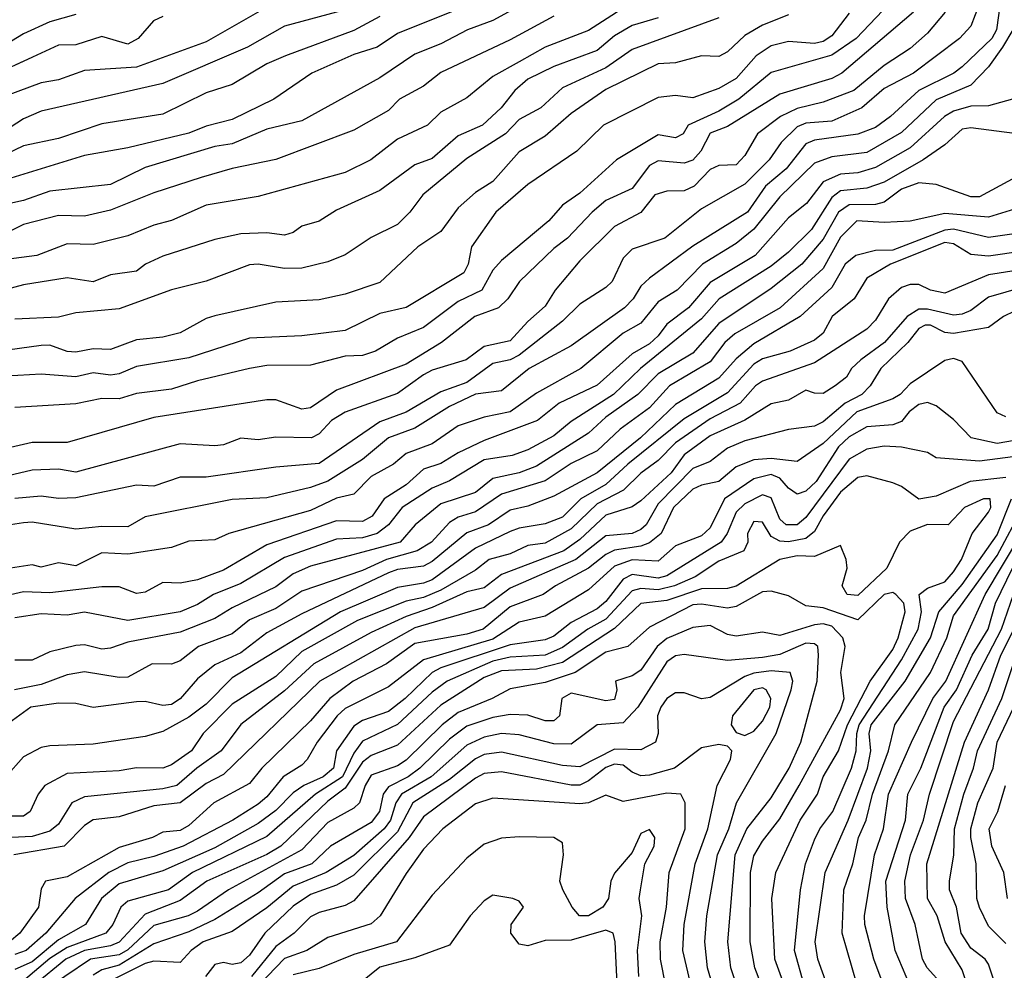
# Model space of a CAD drawing. Header units: metres. Extents: x -51132 to -49532, y -231222 to -229437.
# Tile 645 of 656: x -49674 to -49617, y -229918 to -229863. Entities that reach past the tile are written whole.
import ezdxf

# ---------------------------------------------------------------- set-up
doc = ezdxf.new("R2010")
doc.units = ezdxf.units.M
for name, color, linetype in [('CONTOUR_HALF', 8, 'Continuous'), ('CONTOUR_INDEX', 1, 'Continuous'), ('CONTOUR_INTER', 3, 'Continuous')]:
    doc.layers.add(name, color=color, linetype=linetype)

msp = doc.modelspace()

# ---------------------------------------------------------------- linework, layer by layer
at = {"layer": 'CONTOUR_HALF'}
for points, elevation in [([(-49638.08, -229861.849), (-49641.08, -229863.812), (-49643.58, -229864.771), (-49645.08, -229865.603), (-49646.58, -229866.458), (-49648.08, -229867.675), (-49649.58, -229868.513), (-49650.354, -229869.259), (-49652.08, -229870.067), (-49653.607, -229871.259), (-49655.08, -229871.982), (-49660.08, -229873.351), (-49663.08, -229873.857), (-49665.08, -229874.739), (-49666.08, -229875.005), (-49667.58, -229875.63), (-49669.58, -229876.121), (-49671.08, -229876.086), (-49672.827, -229876.759), (-49674.58, -229876.988)], 59.5), ([(-49645.08, -229862.415), (-49646.58, -229863.24), (-49648.043, -229863.759), (-49649.58, -229864.574), (-49651.08, -229865.175), (-49653.08, -229866.527), (-49657.58, -229869.014), (-49659.58, -229869.481), (-49661.58, -229870.323), (-49662.58, -229870.49), (-49666.58, -229871.696), (-49668.58, -229872.678), (-49672.08, -229873.061), (-49673.58, -229873.582), (-49677.08, -229874.364)], 60.5), ([(-49659.58, -229862.456), (-49663.08, -229864.468), (-49667.08, -229865.922), (-49670.08, -229866.107), (-49671.58, -229866.653), (-49672.58, -229866.811), (-49674.58, -229867.571)], 62.5), ([(-49622.379, -229862.759), (-49626.505, -229866.259), (-49627.08, -229866.562), (-49630.08, -229867.469), (-49633.08, -229869.338), (-49634.08, -229869.716), (-49634.628, -229870.759), (-49635.08, -229871.269), (-49635.58, -229871.437), (-49637.08, -229871.31), (-49637.58, -229871.569), (-49638.58, -229872.901), (-49640.08, -229873.595), (-49640.867, -229874.259), (-49642.292, -229875.759), (-49643.08, -229876.353), (-49645.044, -229878.259), (-49645.717, -229879.259), (-49646.268, -229879.759), (-49647.63, -229880.259), (-49649.534, -229881.759), (-49651.58, -229883.001), (-49655.58, -229884.502), (-49657.08, -229885.517), (-49657.58, -229885.604), (-49659.08, -229885.067), (-49659.58, -229885.066), (-49666.08, -229886.081), (-49671.08, -229887.523), (-49673.08, -229887.52), (-49674.58, -229887.86)], 56.5), ([(-49618.584, -229862.259), (-49619.08, -229863.553), (-49619.746, -229864.259), (-49622.386, -229866.259), (-49624.08, -229867.153), (-49625.357, -229868.259), (-49627.08, -229869.033), (-49628.58, -229869.144), (-49629.08, -229869.346), (-49629.993, -229870.259), (-49630.687, -229871.259), (-49632.08, -229872.655), (-49634.58, -229874.078), (-49636.684, -229875.759), (-49638.58, -229876.399), (-49639.08, -229876.907), (-49639.731, -229878.259), (-49640.08, -229878.592), (-49641.58, -229879.556), (-49642.58, -229880.538), (-49645.08, -229882.488), (-49645.58, -229882.757), (-49646.58, -229882.969), (-49648.08, -229884.07), (-49649.58, -229884.6), (-49651.58, -229885.778), (-49653.08, -229886.32), (-49656.58, -229888.726), (-49659.08, -229888.943), (-49663.08, -229889.514), (-49664.58, -229889.511), (-49666.08, -229890.036), (-49667.08, -229889.978), (-49670.58, -229890.711), (-49671.58, -229890.745), (-49672.58, -229890.598), (-49674.08, -229890.746)], 55.5), ([(-49670.58, -229862.888), (-49672.08, -229863.313), (-49673.58, -229863.993), (-49675.08, -229864.903)], 63.5), ([(-49653.08, -229863.007), (-49654.58, -229863.805), (-49658.506, -229865.259), (-49659.58, -229865.726), (-49661.58, -229866.917), (-49663.08, -229867.401), (-49665.58, -229868.629), (-49669.08, -229869.182), (-49671.58, -229870.025), (-49673.58, -229870.441), (-49675.08, -229871.163)], 61.5), ([(-49626.08, -229862.801), (-49627.08, -229864.104), (-49627.58, -229864.446), (-49628.08, -229864.554), (-49629.58, -229864.445), (-49630.58, -229864.694), (-49631.439, -229865.259), (-49632.58, -229866.564), (-49633.58, -229867.15), (-49635.08, -229867.677), (-49636.08, -229867.55), (-49637.08, -229867.663), (-49640.216, -229869.259), (-49641.752, -229870.759), (-49644.58, -229872.661), (-49646.411, -229874.259), (-49647.808, -229876.259), (-49648.015, -229877.259), (-49648.257, -229877.759), (-49651.58, -229879.749), (-49653.08, -229880.088), (-49655.08, -229881.07), (-49657.58, -229881.381), (-49660.58, -229881.511), (-49664.08, -229882.646), (-49667.08, -229883.149), (-49668.08, -229883.574), (-49668.58, -229883.652), (-49669.58, -229883.513), (-49670.58, -229883.746), (-49672.58, -229883.589), (-49674.58, -229883.694)], 57.5), ([(-49633.58, -229863.086), (-49638.58, -229864.9), (-49640.08, -229865.955), (-49642.58, -229867.101), (-49643.832, -229868.259), (-49645.08, -229868.932), (-49645.856, -229869.759), (-49648.08, -229871.175), (-49650.62, -229873.259), (-49651.361, -229874.259), (-49652.08, -229874.969), (-49653.58, -229875.725), (-49655.08, -229876.718), (-49656.08, -229877.115), (-49657.58, -229877.48), (-49658.58, -229877.511), (-49660.08, -229877.264), (-49660.58, -229877.299), (-49663.08, -229878.231), (-49665.08, -229878.741), (-49668.08, -229879.819), (-49670.58, -229880.057), (-49671.58, -229880.306), (-49674.08, -229880.422)], 58.5), ([(-49616.677, -229863.759), (-49617.271, -229864.759), (-49618.08, -229865.889), (-49619.08, -229866.944), (-49621.08, -229867.794), (-49623.08, -229869.671), (-49625.08, -229870.827), (-49627.08, -229871.075), (-49628.08, -229871.446), (-49630.08, -229873.383), (-49631.58, -229875.249), (-49632.58, -229876.061), (-49634.525, -229877.259), (-49635.985, -229878.759), (-49637.08, -229879.432), (-49638.08, -229880.644), (-49639.08, -229881.234), (-49641.525, -229883.259), (-49644.08, -229884.688), (-49645.58, -229885.756), (-49647.08, -229886.06), (-49648.58, -229886.568), (-49650.08, -229887.593), (-49651.58, -229888.149), (-49652.299, -229888.759), (-49653.58, -229889.482), (-49654.58, -229890.5), (-49655.58, -229890.722), (-49657.08, -229891.434), (-49661.775, -229892.759), (-49662.58, -229893.113), (-49664.08, -229893.188), (-49665.08, -229893.565), (-49667.58, -229893.953), (-49669.08, -229893.86), (-49670.58, -229894.608), (-49671.58, -229894.448), (-49672.58, -229894.689), (-49673.08, -229894.568), (-49674.58, -229894.794)], 54.5), ([(-49616.58, -229869.739), (-49619.08, -229869.41), (-49619.58, -229869.489), (-49620.58, -229870.391), (-49621.834, -229871.259), (-49624.08, -229872.537), (-49625.08, -229872.876), (-49626.58, -229873.027), (-49627.08, -229873.41), (-49628.258, -229875.259), (-49629.58, -229876.568), (-49630.58, -229877.372), (-49633.568, -229879.259), (-49634.58, -229880.408), (-49638.087, -229883.259), (-49639.651, -229884.759), (-49642.08, -229886.303), (-49643.08, -229887.14), (-49644.58, -229887.935), (-49645.473, -229888.259), (-49647.08, -229888.512), (-49649.08, -229889.731), (-49650.08, -229890.152), (-49651.8, -229891.259), (-49652.58, -229892.261), (-49653.241, -229892.759), (-49654.08, -229893.001), (-49655.58, -229893.083), (-49658.58, -229894.134), (-49661.08, -229895.641), (-49662.666, -229896.259), (-49663.58, -229896.838), (-49664.58, -229897.271), (-49667.58, -229897.771), (-49670.08, -229897.291), (-49671.08, -229897.449), (-49672.58, -229897.379), (-49674.08, -229897.607)], 53.5), ([(-49615.08, -229873.635), (-49618.08, -229874.553), (-49620.58, -229874.348), (-49622.58, -229874.785), (-49624.08, -229874.856), (-49625.639, -229874.759), (-49626.58, -229875.698), (-49627.58, -229877.501), (-49630.065, -229879.759), (-49632.663, -229881.259), (-49633.24, -229881.759), (-49634.08, -229882.872), (-49636.43, -229884.259), (-49637.58, -229885.532), (-49639.254, -229886.759), (-49640.58, -229887.99), (-49642.08, -229888.736), (-49643.58, -229889.734), (-49646.08, -229890.498), (-49647.58, -229891.514), (-49648.58, -229891.822), (-49649.08, -229892.124), (-49650.122, -229893.259), (-49650.937, -229893.759), (-49652.704, -229894.259), (-49654.08, -229894.886), (-49657.58, -229896.079), (-49659.08, -229897.072), (-49660.58, -229897.726), (-49661.58, -229898.522), (-49663.519, -229899.259), (-49664.58, -229900.085), (-49665.08, -229900.282), (-49666.181, -229900.259), (-49667.58, -229901.018), (-49668.08, -229901.049), (-49670.08, -229900.721), (-49671.08, -229900.895), (-49672.58, -229901.453), (-49674.104, -229901.759)], 52.5), ([(-49612.08, -229875.923), (-49618.08, -229876.803), (-49619.08, -229876.7), (-49620.08, -229876.087), (-49620.58, -229876.008), (-49623.717, -229877.259), (-49625.08, -229878.068), (-49625.795, -229879.259), (-49627.061, -229880.259), (-49627.58, -229881.218), (-49628.08, -229881.634), (-49629.474, -229882.259), (-49631.08, -229882.705), (-49631.58, -229883.017), (-49633.08, -229884.659), (-49635.58, -229886.151), (-49638.818, -229888.759), (-49640.08, -229889.928), (-49641.533, -229890.759), (-49642.58, -229891.808), (-49643.58, -229892.196), (-49645.08, -229892.443), (-49645.58, -229892.647), (-49647.58, -229893.606), (-49650.08, -229895.424), (-49650.58, -229895.618), (-49652.08, -229895.856), (-49655.348, -229897.259), (-49661.58, -229901.064), (-49663.08, -229902.585), (-49664.08, -229903.326), (-49665.58, -229904.143), (-49666.58, -229904.448), (-49669.58, -229904.881), (-49672.08, -229904.968), (-49672.58, -229905.079), (-49673.58, -229905.61), (-49674.611, -229906.759)], 51.5), ([(-49616.08, -229878.574), (-49618.08, -229879.149), (-49619.08, -229879.927), (-49619.58, -229880.127), (-49620.08, -229880.189), (-49621.58, -229879.841), (-49622.08, -229879.837), (-49622.749, -229880.259), (-49624.054, -229881.759), (-49625.421, -229882.759), (-49625.954, -229883.259), (-49626.238, -229883.759), (-49626.887, -229884.259), (-49627.58, -229884.695), (-49628.08, -229884.682), (-49628.58, -229884.504), (-49629.58, -229885.085), (-49630.58, -229885.29), (-49632.08, -229886.239), (-49634.08, -229887.129), (-49635.58, -229888.228), (-49636.33, -229889.259), (-49638.08, -229890.867), (-49638.58, -229891.217), (-49640.08, -229891.709), (-49641.58, -229893.109), (-49642.494, -229893.759), (-49646.08, -229895.125), (-49647.08, -229895.884), (-49648.08, -229896.11), (-49650.08, -229897.02), (-49651.58, -229897.53), (-49653.58, -229898.449), (-49656.886, -229900.259), (-49658.58, -229901.812), (-49661.08, -229903.743), (-49662.22, -229905.259), (-49663.623, -229906.259), (-49664.761, -229907.259), (-49665.58, -229907.461), (-49670.08, -229907.919), (-49670.802, -229908.259), (-49671.58, -229909.48), (-49672.08, -229909.885), (-49673.08, -229910.197), (-49675.08, -229910.29)], 50.5), ([(-49617.08, -229886.042), (-49617.58, -229885.815), (-49619.58, -229882.862), (-49620.08, -229882.687), (-49620.58, -229882.802), (-49622.58, -229884.144), (-49623.161, -229884.759), (-49623.58, -229885.01), (-49625.64, -229885.759), (-49627.58, -229887.567), (-49629.08, -229888.605), (-49630.58, -229888.433), (-49631.58, -229888.512), (-49632.58, -229888.92), (-49633.58, -229889.755), (-49634.58, -229889.968), (-49635.08, -229890.207), (-49636.192, -229891.259), (-49636.899, -229892.759), (-49637.58, -229893.294), (-49638.08, -229893.49), (-49639.58, -229893.723), (-49640.08, -229893.958), (-49641.08, -229894.747), (-49642.985, -229895.759), (-49643.682, -229896.259), (-49645.58, -229896.984), (-49647.136, -229898.259), (-49648.08, -229898.554), (-49651.08, -229899.083), (-49652.704, -229900.259), (-49654.631, -229901.259), (-49655.969, -229902.259), (-49657.08, -229903.532), (-49659.875, -229906.259), (-49660.58, -229907.152), (-49662.641, -229908.259), (-49664.08, -229909.561), (-49664.58, -229909.849), (-49665.58, -229909.951), (-49666.174, -229910.259), (-49668.08, -229910.833), (-49671.08, -229912.513), (-49672.317, -229912.759), (-49672.58, -229913.211), (-49672.732, -229914.259), (-49673.805, -229915.759), (-49674.387, -229916.259)], 49.5), ([(-49616.08, -229888.26), (-49618.58, -229888.59), (-49621.08, -229888.397), (-49621.58, -229888.088), (-49623.08, -229887.786), (-49624.08, -229887.739), (-49625.08, -229887.901), (-49626.08, -229888.471), (-49628.58, -229891.827), (-49629.08, -229892.259), (-49629.708, -229892.259), (-49630.08, -229891.924), (-49630.58, -229890.698), (-49631.08, -229890.524), (-49632.08, -229891.054), (-49632.58, -229891.524), (-49633.101, -229892.759), (-49633.447, -229893.259), (-49636.58, -229895.197), (-49637.08, -229895.319), (-49638.58, -229895.108), (-49639.08, -229895.386), (-49640.08, -229896.672), (-49640.58, -229897.093), (-49642.08, -229897.885), (-49643.08, -229898.659), (-49643.58, -229898.875), (-49645.58, -229899.171), (-49649.58, -229900.481), (-49650.082, -229900.759), (-49651.633, -229902.259), (-49652.58, -229903), (-49654.08, -229903.514), (-49654.58, -229903.843), (-49655.584, -229905.259), (-49655.753, -229906.259), (-49656.352, -229906.759), (-49657.456, -229907.259), (-49658.08, -229907.686), (-49659.08, -229908.698), (-49660.08, -229909.45), (-49662.58, -229910.849), (-49665.58, -229912.179), (-49668.08, -229912.921), (-49669.096, -229913.759), (-49670.024, -229915.259), (-49671.58, -229916.138), (-49673.08, -229917.403), (-49674.08, -229917.841)], 48.5), ([(-49628.67, -229918.759), (-49629.233, -229916.759), (-49628.893, -229913.259), (-49628.606, -229911.759), (-49628.08, -229910.39), (-49627.77, -229909.759), (-49627.031, -229908.759), (-49625.962, -229906.259), (-49625.679, -229905.259), (-49625.647, -229904.259), (-49625.508, -229903.759), (-49623.08, -229900.018), (-49622.119, -229898.259), (-49621.924, -229897.259), (-49622.067, -229896.259), (-49621.58, -229895.91), (-49620.58, -229895.547), (-49620.08, -229894.961), (-49619.615, -229894.259), (-49619.006, -229892.759), (-49618.08, -229891.535), (-49617.943, -229891.259), (-49617.979, -229890.759), (-49618.351, -229890.759), (-49619.457, -229891.259), (-49620.386, -229892.259), (-49621.58, -229892.243), (-49622.58, -229892.624), (-49623.191, -229893.259), (-49623.928, -229894.759), (-49625.58, -229896.316), (-49626.204, -229896.259), (-49626.482, -229895.759), (-49626.209, -229894.759), (-49626.266, -229894.259), (-49626.58, -229893.441), (-49628.08, -229894.083), (-49629.08, -229894.041), (-49630.08, -229894.252), (-49632.58, -229895.793), (-49633.08, -229895.916), (-49634.58, -229895.932), (-49636.58, -229896.603), (-49638.08, -229896.778), (-49639.58, -229898.23), (-49642.58, -229900.18), (-49644.08, -229900.568), (-49646.08, -229900.655), (-49647.08, -229901.053), (-49649.58, -229902.632), (-49652.08, -229904.942), (-49653.58, -229905.526), (-49654.08, -229905.911), (-49655.08, -229907.414), (-49656.08, -229908.16), (-49658.782, -229910.759), (-49659.58, -229911.235), (-49663.05, -229912.759), (-49664.58, -229913.887), (-49666.58, -229914.657), (-49668.08, -229916.283), (-49668.58, -229916.492), (-49670.08, -229916.755), (-49671.149, -229917.259), (-49672.967, -229918.759)], 47.5), ([(-49625.626, -229918.759), (-49626.497, -229915.759), (-49626.39, -229913.259), (-49625.868, -229911.759), (-49625.559, -229910.259), (-49625.1, -229909.259), (-49624.742, -229907.759), (-49623.819, -229905.259), (-49623.459, -229903.759), (-49621.417, -229900.759), (-49620.466, -229898.759), (-49620.08, -229897.491), (-49617.58, -229894.02), (-49616.101, -229891.259)], 48.5), ([(-49616.988, -229930.259), (-49617.937, -229926.259), (-49619.211, -229924.259), (-49619.554, -229923.259), (-49620.321, -229921.759), (-49621.174, -229920.759), (-49621.605, -229919.759), (-49622.595, -229918.759), (-49623.432, -229916.759), (-49623.897, -229914.259), (-49623.969, -229912.759), (-49622.848, -229909.259), (-49622.713, -229907.759), (-49621.957, -229906.259), (-49620.614, -229902.759), (-49619.921, -229901.759), (-49619.005, -229899.759), (-49618.086, -229898.259), (-49617.664, -229896.759), (-49616.682, -229894.759)], 49.5), ([(-49617.08, -229921.905), (-49618.826, -229919.759), (-49619.119, -229919.259), (-49619.58, -229917.874), (-49620.572, -229916.259), (-49621.019, -229914.759), (-49621.589, -229913.759), (-49621.62, -229911.759), (-49619.461, -229904.759), (-49618.076, -229901.759), (-49617.359, -229899.759), (-49615.839, -229896.759)], 50.5), ([(-49629.988, -229921.759), (-49631.51, -229917.759), (-49631.774, -229916.259), (-49631.769, -229912.259), (-49631.58, -229911.315), (-49631.08, -229910.454), (-49630.08, -229909.171), (-49628.96, -229907.259), (-49626.58, -229902.899), (-49626.379, -229902.259), (-49626.57, -229900.759), (-49626.316, -229899.259), (-49626.447, -229898.759), (-49627.08, -229898.09), (-49627.58, -229897.952), (-49628.08, -229898.008), (-49630.08, -229898.621), (-49631.08, -229898.427), (-49632.58, -229898.673), (-49633.08, -229898.57), (-49634.08, -229898.052), (-49635.08, -229898.165), (-49636.58, -229898.804), (-49637.142, -229899.259), (-49638.08, -229900.613), (-49638.58, -229900.955), (-49639.53, -229901.259), (-49639.45, -229901.759), (-49639.58, -229902.306), (-49640.08, -229902.378), (-49642.08, -229901.944), (-49642.608, -229902.259), (-49642.759, -229903.259), (-49643.08, -229903.538), (-49643.58, -229903.536), (-49644.58, -229903.217), (-49645.58, -229903.164), (-49646.58, -229903.338), (-49648.08, -229903.847), (-49649.08, -229904.591), (-49650.78, -229906.259), (-49651.458, -229906.759), (-49652.58, -229907.336), (-49652.891, -229907.759), (-49653.111, -229908.759), (-49653.58, -229909.388), (-49655.933, -229910.759), (-49657, -229911.759), (-49658.58, -229912.351), (-49660.08, -229913.439), (-49662.58, -229914.98), (-49664.08, -229915.678), (-49666.08, -229916.372), (-49668.08, -229917.599), (-49669.08, -229917.876), (-49669.58, -229918.176)], 46.5), ([(-49633.637, -229919.759), (-49634.234, -229917.759), (-49634.381, -229916.259), (-49634.269, -229914.759), (-49633.654, -229911.259), (-49633.009, -229909.759), (-49632.563, -229908.259), (-49630.278, -229904.259), (-49629.421, -229901.759), (-49629.323, -229901.259), (-49629.472, -229900.759), (-49630.58, -229900.654), (-49631.58, -229900.8), (-49632.08, -229900.977), (-49634.08, -229902.19), (-49634.58, -229902.27), (-49635.58, -229901.935), (-49636.08, -229901.933), (-49636.58, -229902.253), (-49636.923, -229902.759), (-49637.113, -229903.259), (-49637.083, -229904.259), (-49637.235, -229904.759), (-49638.08, -229905.21), (-49639.58, -229905.174), (-49641.58, -229906.179), (-49642.58, -229906.115), (-49646.08, -229905.344), (-49647.08, -229905.485), (-49647.58, -229905.719), (-49649.08, -229906.92), (-49651.198, -229908.259), (-49652.08, -229909.928), (-49654.58, -229912.418), (-49655.58, -229913), (-49657.08, -229913.533), (-49658.08, -229914.198), (-49659.695, -229915.759), (-49660.58, -229917.018), (-49661.08, -229917.467), (-49661.58, -229917.558), (-49662.08, -229917.442), (-49662.58, -229917.566), (-49663.116, -229918.259)], 45.5), ([(-49617.08, -229916.349), (-49618.08, -229915.359), (-49618.58, -229914.283), (-49618.738, -229913.759), (-49618.782, -229911.759), (-49619.094, -229910.259), (-49619.09, -229909.759), (-49618.684, -229908.259), (-49617.808, -229906.259), (-49617.568, -229904.759), (-49616.613, -229902.759)], 51.5), ([(-49636.346, -229920.259), (-49636.936, -229917.259), (-49636.961, -229916.259), (-49636.604, -229914.259), (-49636.438, -229912.259), (-49635.521, -229909.759), (-49635.526, -229908.259), (-49635.762, -229907.759), (-49636.58, -229907.71), (-49639.08, -229908.173), (-49640.08, -229907.813), (-49641.08, -229908.25), (-49641.58, -229908.324), (-49646.58, -229907.996), (-49647.58, -229908.312), (-49649.46, -229909.759), (-49650.58, -229910.928), (-49651.58, -229912.319), (-49653.068, -229914.759), (-49653.58, -229915.229), (-49656.08, -229916.014), (-49657.293, -229916.759), (-49658.58, -229917.212), (-49660.523, -229919.259)], 44.5), ([(-49639.353, -229920.259), (-49639.555, -229916.259), (-49639.671, -229915.759), (-49640.08, -229915.583), (-49642.08, -229916.156), (-49643.58, -229916.172), (-49644.58, -229916.491), (-49645.08, -229916.387), (-49645.556, -229915.759), (-49645.524, -229915.259), (-49644.832, -229914.259), (-49645.08, -229913.923), (-49645.44, -229913.759), (-49646.58, -229913.564), (-49647.08, -229913.895), (-49647.885, -229914.759), (-49649.08, -229916.441), (-49651.08, -229917.173), (-49653.08, -229917.723), (-49654.58, -229918.917)], 43.5)]:
    msp.add_lwpolyline(points, dxfattribs=dict(at, elevation=elevation))
at = {"layer": 'CONTOUR_INDEX'}
for points, elevation in [([(-49617.408, -229862.259), (-49617.618, -229863.759), (-49617.87, -229864.259), (-49619.58, -229865.901), (-49620.071, -229866.259), (-49622.079, -229867.259), (-49623.715, -229868.759), (-49624.58, -229869.391), (-49625.58, -229869.765), (-49628.08, -229870.111), (-49628.58, -229870.321), (-49629.702, -229871.759), (-49630.898, -229872.759), (-49631.939, -229874.259), (-49635.08, -229876.218), (-49637.58, -229878.06), (-49638.08, -229878.523), (-49638.511, -229879.259), (-49639.007, -229879.759), (-49642.08, -229881.951), (-49644.494, -229883.259), (-49646.08, -229884.538), (-49647.58, -229884.736), (-49649.08, -229885.443), (-49651.08, -229886.69), (-49652.58, -229887.256), (-49654.08, -229888.501), (-49656.08, -229889.738), (-49657.08, -229890.11), (-49659.58, -229890.696), (-49661.58, -229890.795), (-49666.58, -229891.805), (-49667.58, -229892.363), (-49669.08, -229892.35), (-49670.58, -229892.507), (-49673.08, -229892.107), (-49673.58, -229892.137), (-49674.58, -229892.293)], 55), ([(-49643.08, -229862.983), (-49645.58, -229864.34), (-49649.58, -229866.229), (-49650.58, -229867.011), (-49651.956, -229867.759), (-49652.58, -229868.405), (-49654.58, -229869.538), (-49659.08, -229871.239), (-49661.58, -229871.748), (-49663.363, -229872.259), (-49666.08, -229873.14), (-49668.58, -229874.148), (-49670.08, -229874.491), (-49671.58, -229874.452), (-49673.58, -229874.972), (-49675.08, -229875.694)], 60), ([(-49616.58, -229879.969), (-49617.212, -229880.259), (-49618.08, -229880.891), (-49620.08, -229881.248), (-49620.58, -229881.187), (-49621.413, -229880.759), (-49621.71, -229880.759), (-49622.08, -229880.962), (-49622.716, -229881.759), (-49624.264, -229883.259), (-49624.886, -229884.259), (-49625.354, -229884.759), (-49626.311, -229885.259), (-49627.58, -229886.336), (-49628.08, -229886.586), (-49629.58, -229886.766), (-49632.08, -229887.428), (-49633.08, -229887.842), (-49634.08, -229888.609), (-49635.08, -229889.016), (-49637.08, -229891.042), (-49637.773, -229892.259), (-49638.08, -229892.522), (-49638.58, -229892.76), (-49640.08, -229892.896), (-49641.815, -229894.259), (-49645.58, -229895.9), (-49647.08, -229897.007), (-49651.08, -229898.185), (-49656.548, -229901.259), (-49662.08, -229906.632), (-49663.08, -229907.142), (-49664.58, -229908.257), (-49666.08, -229908.438), (-49668.08, -229909.07), (-49669.58, -229909.227), (-49670.08, -229909.57), (-49671.25, -229910.759), (-49674.152, -229911.259)], 50), ([(-49617.139, -229924.759), (-49617.905, -229923.759), (-49618.531, -229922.259), (-49619.971, -229920.259), (-49620.694, -229918.759), (-49621.607, -229917.759), (-49621.874, -229917.259), (-49622.299, -229915.259), (-49622.851, -229913.759), (-49622.889, -229912.759), (-49622.556, -229911.259), (-49621.816, -229909.259), (-49621.465, -229907.759), (-49620.08, -229903.576), (-49617.32, -229898.259), (-49616.457, -229895.759)], 50), ([(-49631.58, -229901.75), (-49632.805, -229903.259), (-49632.879, -229903.759), (-49632.58, -229904.212), (-49632.08, -229904.385), (-49631.58, -229904.137), (-49631.08, -229903.564), (-49630.652, -229902.759), (-49630.595, -229902.259), (-49630.868, -229901.759), (-49631.08, -229901.639), (-49631.58, -229901.75)], 45), ([(-49634.595, -229921.259), (-49635.654, -229916.759), (-49635.581, -229915.259), (-49634.954, -229911.759), (-49634.223, -229909.759), (-49633.678, -229907.259), (-49632.912, -229905.759), (-49632.84, -229905.259), (-49633.08, -229904.996), (-49633.58, -229904.908), (-49634.58, -229905.089), (-49636.143, -229906.259), (-49637.58, -229906.659), (-49638.08, -229906.706), (-49638.58, -229906.494), (-49639.08, -229906.085), (-49639.58, -229906.025), (-49640.08, -229906.232), (-49641.08, -229906.997), (-49641.58, -229907.232), (-49642.08, -229907.237), (-49646.08, -229906.479), (-49647.08, -229906.562), (-49647.58, -229906.84), (-49650.58, -229909.061), (-49651.405, -229910.259), (-49654.58, -229913.892), (-49655.08, -229914.167), (-49656.58, -229914.564), (-49657.08, -229914.825), (-49658.022, -229915.759), (-49659.08, -229916.525), (-49660.464, -229918.259)], 45)]:
    msp.add_lwpolyline(points, dxfattribs=dict(at, elevation=elevation))
at = {"layer": 'CONTOUR_INTER'}
for points, elevation in [([(-49620.571, -229862.759), (-49621.58, -229863.961), (-49622.58, -229864.844), (-49624.08, -229865.816), (-49625.819, -229867.259), (-49627.58, -229867.922), (-49629.08, -229868.305), (-49630.029, -229868.759), (-49631.357, -229869.759), (-49632.08, -229871.006), (-49632.58, -229871.532), (-49633.58, -229871.57), (-49634.08, -229871.813), (-49635.008, -229872.759), (-49635.58, -229873.032), (-49636.58, -229873.044), (-49637.274, -229873.259), (-49638.08, -229874.276), (-49639.58, -229875.09), (-49641.58, -229877.055), (-49643, -229878.759), (-49643.58, -229879.663), (-49644.58, -229880.548), (-49645.58, -229881.672), (-49647.08, -229881.995), (-49648.122, -229882.759), (-49650.08, -229883.359), (-49650.58, -229883.623), (-49652.08, -229884.698), (-49655.08, -229885.77), (-49655.866, -229886.259), (-49656.58, -229887.026), (-49657.025, -229887.259), (-49659.08, -229887.218), (-49660.08, -229887.365), (-49661.08, -229887.271), (-49662.08, -229887.649), (-49662.58, -229887.702), (-49664.58, -229887.591), (-49670.58, -229889.226), (-49671.58, -229889.05), (-49673.08, -229889.12), (-49677.58, -229890.169)], 56), ([(-49648.58, -229862.583), (-49652.08, -229863.98), (-49653.242, -229864.759), (-49654.58, -229865.182), (-49656.996, -229866.259), (-49659.19, -229867.759), (-49661.58, -229868.93), (-49663.08, -229869.305), (-49664.08, -229869.713), (-49667.58, -229870.566), (-49670.08, -229871.009), (-49675.58, -229872.695)], 61), ([(-49654.08, -229862.344), (-49658.58, -229863.565), (-49660.708, -229864.759), (-49665.58, -229866.852), (-49672.58, -229868.457), (-49673.58, -229868.898), (-49675.08, -229869.842)], 62), ([(-49623.759, -229862.259), (-49625.688, -229864.259), (-49627.08, -229865.222), (-49630.58, -229866.229), (-49632.432, -229867.759), (-49633.58, -229868.452), (-49635.357, -229869.259), (-49635.64, -229869.759), (-49636.08, -229869.98), (-49637.08, -229869.812), (-49639.469, -229871.259), (-49641.58, -229873.159), (-49642.58, -229873.85), (-49643.356, -229874.759), (-49646.08, -229877.05), (-49646.58, -229877.603), (-49647.217, -229878.759), (-49648.58, -229879.409), (-49650.58, -229880.891), (-49652.08, -229881.506), (-49653.331, -229882.259), (-49654.08, -229882.51), (-49655.08, -229882.552), (-49657.08, -229883.068), (-49659.58, -229883.092), (-49660.58, -229883.251), (-49663.58, -229883.968), (-49665.08, -229884.452), (-49667.08, -229884.707), (-49668.08, -229884.997), (-49669.08, -229884.977), (-49670.58, -229885.286), (-49674.08, -229885.496)], 57), ([(-49665.58, -229862.999), (-49666.109, -229863.259), (-49666.982, -229864.259), (-49667.58, -229864.598), (-49669.08, -229864.159), (-49670.58, -229864.629), (-49671.58, -229864.652), (-49678.08, -229867.648)], 63), ([(-49629.58, -229862.91), (-49631.08, -229863.497), (-49632.08, -229864.086), (-49633.08, -229865.039), (-49633.58, -229865.295), (-49634.58, -229865.26), (-49636.08, -229865.661), (-49637.08, -229865.729), (-49640.08, -229867.209), (-49642.08, -229868.59), (-49643.58, -229869.893), (-49645.08, -229870.793), (-49646.58, -229872.501), (-49647.58, -229873.128), (-49648.58, -229874.005), (-49649.58, -229875.376), (-49650.902, -229876.259), (-49653.08, -229878.312), (-49655.08, -229878.986), (-49656.58, -229879.313), (-49659.08, -229879.438), (-49662.58, -229880.236), (-49663.08, -229880.381), (-49664.58, -229881.215), (-49665.58, -229881.457), (-49667.08, -229881.615), (-49668.58, -229882.171), (-49669.58, -229882.129), (-49670.58, -229882.313), (-49671.08, -229882.274), (-49672.08, -229881.924), (-49672.58, -229881.932), (-49677.58, -229882.63)], 58), ([(-49637.08, -229863.078), (-49638.58, -229863.528), (-49639.58, -229864.106), (-49640.58, -229864.958), (-49643.08, -229865.882), (-49644.58, -229866.616), (-49645.326, -229867.259), (-49646.114, -229868.259), (-49647.175, -229869.259), (-49648.58, -229869.871), (-49650.08, -229871.167), (-49651.08, -229871.546), (-49653.08, -229873.01), (-49655.58, -229874.142), (-49656.58, -229874.783), (-49657.58, -229875.072), (-49658.08, -229875.434), (-49658.58, -229875.593), (-49659.58, -229875.45), (-49661.08, -229875.503), (-49662.58, -229875.83), (-49665.58, -229876.788), (-49666.56, -229877.259), (-49667.08, -229877.665), (-49668.58, -229877.866), (-49669.58, -229878.275), (-49671.08, -229878.039), (-49673.58, -229878.439), (-49674.58, -229878.714)], 59), ([(-49616.686, -229867.759), (-49618.08, -229868.138), (-49619.08, -229868.17), (-49620.08, -229868.444), (-49620.595, -229868.759), (-49622.58, -229870.564), (-49624.58, -229871.7), (-49625.58, -229872.007), (-49626.58, -229872.079), (-49627.58, -229872.507), (-49628.545, -229873.759), (-49629.58, -229874.597), (-49631.489, -229876.759), (-49634.08, -229878.316), (-49635.337, -229879.759), (-49636.58, -229880.71), (-49637.08, -229881.386), (-49637.58, -229881.832), (-49638.58, -229882.424), (-49640.58, -229884.22), (-49642.768, -229885.259), (-49644.01, -229886.259), (-49647.08, -229887.395), (-49648.58, -229888.107), (-49649.58, -229888.735), (-49650.58, -229889.047), (-49651.58, -229889.955), (-49652.847, -229890.759), (-49653.531, -229891.759), (-49654.08, -229892.073), (-49655.58, -229892.029), (-49659.58, -229893.409), (-49662.08, -229894.87), (-49663.58, -229895.429), (-49664.58, -229895.62), (-49665.58, -229895.573), (-49666.58, -229896.126), (-49667.08, -229896.215), (-49668.08, -229895.834), (-49669.08, -229895.821), (-49672.08, -229896.169), (-49673.58, -229896.111), (-49674.58, -229896.344)], 54), ([(-49615.08, -229871.48), (-49618.58, -229873.37), (-49619.08, -229873.386), (-49621.08, -229872.677), (-49622.08, -229872.577), (-49623.08, -229872.935), (-49624.08, -229873.694), (-49624.58, -229873.823), (-49626.08, -229873.834), (-49626.698, -229874.259), (-49627.58, -229875.822), (-49628.809, -229877.259), (-49630.58, -229878.661), (-49633.58, -229880.677), (-49635.08, -229882.384), (-49637.08, -229883.566), (-49638.254, -229884.759), (-49640.08, -229886.066), (-49641.08, -229886.991), (-49644.08, -229888.881), (-49645.08, -229889.271), (-49646.58, -229889.6), (-49647.58, -229890.401), (-49649.58, -229891.049), (-49651.06, -229892.259), (-49651.924, -229893.259), (-49657.08, -229894.639), (-49658.08, -229895.081), (-49659.08, -229895.816), (-49661.58, -229897.03), (-49662.58, -229897.645), (-49664.58, -229898.441), (-49667.58, -229899.001), (-49668.58, -229899.347), (-49669.08, -229899.409), (-49670.08, -229899.158), (-49670.58, -229899.209), (-49672.08, -229899.572), (-49673.08, -229900.047), (-49674.08, -229900.047)], 53), ([(-49611.58, -229874.803), (-49618.08, -229875.726), (-49620.08, -229875.235), (-49620.58, -229875.299), (-49623.58, -229876.44), (-49624.58, -229876.461), (-49625.698, -229876.759), (-49626.313, -229877.259), (-49627.08, -229878.592), (-49628.903, -229880.259), (-49631.58, -229881.848), (-49632.58, -229882.694), (-49633.58, -229883.818), (-49636.08, -229885.341), (-49638.09, -229887.259), (-49640.58, -229889.272), (-49643.08, -229890.614), (-49644.58, -229891.177), (-49645.58, -229891.407), (-49646.831, -229892.259), (-49648.08, -229892.712), (-49650.08, -229894.364), (-49650.58, -229894.629), (-49652.08, -229894.837), (-49652.58, -229895.026), (-49657.58, -229897.383), (-49659.58, -229898.482), (-49661.08, -229899.619), (-49662.58, -229900.321), (-49663.58, -229901.126), (-49664.58, -229902.273), (-49665.08, -229902.604), (-49665.58, -229902.658), (-49666.58, -229902.421), (-49667.08, -229902.435), (-49669.58, -229902.767), (-49670.58, -229902.545), (-49671.58, -229902.517), (-49673.159, -229902.759), (-49675.08, -229904.126)], 52), ([(-49611.58, -229876.86), (-49618.08, -229877.873), (-49620.58, -229878.93), (-49621.401, -229878.759), (-49622.08, -229878.424), (-49622.58, -229878.428), (-49623.08, -229878.607), (-49623.819, -229879.259), (-49624.58, -229880.473), (-49625.08, -229880.996), (-49628.08, -229882.931), (-49631.08, -229883.997), (-49631.475, -229884.259), (-49632.351, -229885.259), (-49634.08, -229886.159), (-49636.08, -229887.529), (-49637.08, -229888.559), (-49638.08, -229889.276), (-49639.063, -229890.259), (-49640.58, -229891.055), (-49642.08, -229892.481), (-49643.58, -229893.308), (-49644.58, -229893.443), (-49645.58, -229893.934), (-49646.793, -229894.259), (-49647.58, -229894.858), (-49649.58, -229896.026), (-49650.58, -229896.431), (-49651.58, -229896.654), (-49654.367, -229897.759), (-49657.58, -229899.555), (-49659.08, -229900.991), (-49661.58, -229902.588), (-49663.242, -229904.259), (-49663.92, -229905.259), (-49665.08, -229906.078), (-49665.58, -229906.268), (-49667.08, -229906.247), (-49668.08, -229906.415), (-49671.08, -229906.57), (-49672.357, -229907.259), (-49672.748, -229907.759), (-49673.199, -229908.759), (-49673.58, -229909.024), (-49675.08, -229909.018)], 51), ([(-49616.58, -229887.397), (-49617.58, -229887.575), (-49619.065, -229887.259), (-49620.08, -229886.196), (-49621.08, -229885.404), (-49621.58, -229885.213), (-49622.08, -229885.339), (-49622.638, -229885.759), (-49623.08, -229886.307), (-49623.58, -229886.499), (-49625.08, -229886.611), (-49626.08, -229887.192), (-49626.705, -229887.759), (-49627.984, -229889.759), (-49628.58, -229890.318), (-49629.08, -229890.486), (-49629.58, -229890.141), (-49630.08, -229889.566), (-49630.58, -229889.352), (-49631.58, -229889.603), (-49633.263, -229890.759), (-49634.08, -229892.429), (-49634.58, -229892.897), (-49636.08, -229893.469), (-49637.08, -229894.34), (-49638.58, -229894.278), (-49639.58, -229894.634), (-49641.08, -229895.989), (-49643.58, -229897.523), (-49645.08, -229897.866), (-49646.58, -229898.84), (-49650.58, -229900.031), (-49652.58, -229901.581), (-49655.08, -229902.828), (-49655.55, -229903.259), (-49656.694, -229904.759), (-49657.273, -229905.759), (-49657.58, -229906.095), (-49658.657, -229906.759), (-49659.58, -229907.911), (-49660.08, -229908.341), (-49661.552, -229909.259), (-49664.409, -229910.759), (-49666.08, -229911.349), (-49667.58, -229911.715), (-49668.679, -229912.259), (-49670.609, -229913.759), (-49672.31, -229915.759), (-49673.43, -229916.759), (-49674.08, -229916.977)], 49), ([(-49617.08, -229889.536), (-49619.135, -229889.759), (-49621.08, -229890.613), (-49622.08, -229890.775), (-49623.08, -229890.052), (-49623.58, -229889.842), (-49625.08, -229889.431), (-49625.58, -229889.535), (-49626.58, -229890.379), (-49627.58, -229891.731), (-49628.08, -229892.65), (-49628.58, -229893.038), (-49629.58, -229893.242), (-49630.08, -229893.205), (-49630.58, -229892.937), (-49631.08, -229892.112), (-49631.58, -229892.064), (-49631.938, -229892.759), (-49631.916, -229893.259), (-49632.146, -229893.759), (-49633.58, -229894.342), (-49634.947, -229895.259), (-49636.138, -229895.759), (-49637.08, -229895.999), (-49638.08, -229895.915), (-49638.58, -229896.061), (-49640.08, -229897.678), (-49641.119, -229898.259), (-49642.58, -229899.31), (-49643.58, -229899.759), (-49645.58, -229899.873), (-49646.58, -229900.099), (-49649.212, -229901.259), (-49650.08, -229901.892), (-49652.08, -229903.756), (-49654.08, -229904.712), (-49654.58, -229905.398), (-49655.245, -229906.759), (-49656.787, -229907.759), (-49659.58, -229910.201), (-49663.867, -229912.259), (-49665.252, -229913.259), (-49667.58, -229913.915), (-49667.985, -229914.259), (-49668.444, -229915.259), (-49668.845, -229915.759), (-49671.08, -229916.574), (-49672.08, -229917.217), (-49673.58, -229918.495)], 48), ([(-49627.08, -229919.493), (-49627.881, -229917.259), (-49628.043, -229916.259), (-49627.462, -229912.259), (-49626.142, -229909.259), (-49625.04, -229906.259), (-49624.837, -229905.259), (-49624.941, -229904.259), (-49624.812, -229903.759), (-49622.871, -229901.259), (-49621.402, -229898.759), (-49620.936, -229897.259), (-49619.58, -229895.683), (-49617.58, -229892.837), (-49616.746, -229890.759)], 48), ([(-49623.737, -229919.759), (-49624.666, -229917.259), (-49625.177, -229915.259), (-49625.2, -229914.759), (-49624.626, -229911.259), (-49624.107, -229909.759), (-49623.815, -229907.759), (-49622.505, -229904.759), (-49621.265, -229902.259), (-49620.53, -229901.259), (-49618.258, -229896.259), (-49615.277, -229891.259)], 49), ([(-49629.275, -229920.259), (-49630.363, -229917.259), (-49630.536, -229913.759), (-49630.314, -229912.259), (-49628.901, -229909.259), (-49627.918, -229907.759), (-49627.577, -229906.759), (-49626.704, -229905.259), (-49626.18, -229903.759), (-49624.883, -229901.259), (-49623.58, -229899.438), (-49623.263, -229898.759), (-49622.858, -229897.259), (-49622.945, -229896.759), (-49623.398, -229896.259), (-49623.58, -229896.146), (-49624.08, -229896.276), (-49625.58, -229897.721), (-49627.58, -229897.026), (-49628.58, -229896.917), (-49629.58, -229896.348), (-49630.58, -229896.077), (-49631.08, -229896.118), (-49632.58, -229896.966), (-49633.08, -229897.053), (-49634.58, -229896.823), (-49635.08, -229896.856), (-49637.58, -229898.147), (-49638.824, -229899.259), (-49640.08, -229899.594), (-49641.853, -229900.759), (-49643.58, -229901.329), (-49645.58, -229901.694), (-49646.617, -229902.259), (-49648.58, -229903.056), (-49649.499, -229903.759), (-49651.58, -229905.795), (-49652.08, -229906.135), (-49653.58, -229906.674), (-49653.935, -229907.259), (-49654.251, -229908.259), (-49654.58, -229908.558), (-49656.08, -229909.387), (-49657.58, -229910.954), (-49661.8, -229913.259), (-49663.58, -229914.494), (-49664.113, -229914.759), (-49666.08, -229915.311), (-49667.58, -229916.725), (-49668.08, -229917.007), (-49669.736, -229917.259), (-49672.678, -229919.259)], 47), ([(-49632.391, -229919.259), (-49632.886, -229917.759), (-49633.062, -229916.259), (-49632.636, -229911.259), (-49631.974, -229909.759), (-49630.58, -229907.969), (-49629.542, -229906.259), (-49628.868, -229904.759), (-49627.925, -229901.259), (-49627.858, -229899.759), (-49627.898, -229899.259), (-49628.08, -229899.103), (-49628.58, -229899.064), (-49630.08, -229899.719), (-49631.08, -229899.898), (-49633.08, -229900.068), (-49635.58, -229899.711), (-49636.08, -229899.805), (-49636.58, -229900.145), (-49638.238, -229902.759), (-49639.08, -229903.646), (-49640.58, -229903.776), (-49642.08, -229904.877), (-49643.08, -229904.865), (-49645.08, -229904.351), (-49646.08, -229904.264), (-49647.08, -229904.471), (-49648.08, -229904.935), (-49650.142, -229906.759), (-49651.839, -229907.759), (-49652.163, -229908.259), (-49652.476, -229909.259), (-49652.844, -229909.759), (-49654.58, -229911.294), (-49656.174, -229912.259), (-49658.08, -229913.055), (-49659.58, -229914.293), (-49661.58, -229915.664), (-49663.247, -229916.259), (-49663.935, -229916.759), (-49664.58, -229917.451), (-49666.08, -229917.367), (-49666.58, -229917.508), (-49669.08, -229918.754)], 46), ([(-49616.274, -229921.259), (-49617.675, -229918.759), (-49618.08, -229917.544), (-49618.261, -229917.259), (-49619.08, -229916.617), (-49619.635, -229915.759), (-49619.916, -229914.259), (-49620.323, -229913.259), (-49620.315, -229912.759), (-49620.067, -229911.259), (-49620.018, -229909.759), (-49619.492, -229907.759), (-49618.929, -229906.259), (-49618.701, -229905.259), (-49617.305, -229902.259), (-49616.301, -229899.259)], 51), ([(-49616.978, -229913.759), (-49617.19, -229912.259), (-49617.885, -229910.759), (-49618.028, -229909.759), (-49617.527, -229908.759), (-49617.096, -229907.259)], 52), ([(-49638.186, -229918.259), (-49638.271, -229916.759), (-49638.014, -229914.759), (-49638.164, -229913.759), (-49638.1, -229913.259), (-49637.846, -229911.759), (-49637.306, -229910.759), (-49637.259, -229910.259), (-49637.58, -229909.792), (-49638.08, -229910.019), (-49638.58, -229911.114), (-49639.58, -229912.314), (-49639.796, -229912.759), (-49639.941, -229913.759), (-49640.255, -229914.259), (-49641.08, -229914.77), (-49641.599, -229914.759), (-49642.028, -229914.259), (-49642.558, -229913.259), (-49642.734, -229912.759), (-49642.516, -229911.259), (-49642.58, -229910.563), (-49643.08, -229910.253), (-49645.08, -229910.205), (-49646.08, -229910.293), (-49647.08, -229910.633), (-49648.08, -229911.434), (-49650.08, -229913.576), (-49652.128, -229916.259), (-49654.58, -229916.987), (-49656.58, -229917.783), (-49658.08, -229918.162)], 44)]:
    msp.add_lwpolyline(points, dxfattribs=dict(at, elevation=elevation))

doc.saveas('drawing.dxf')
